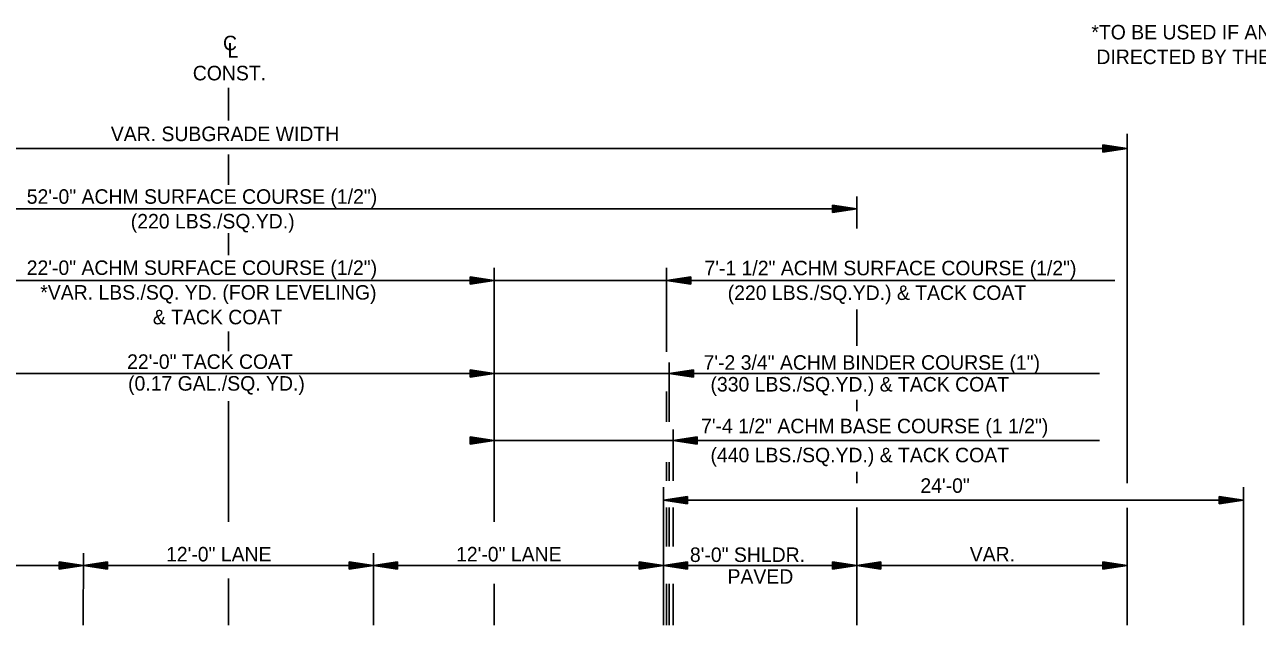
# Model space of a CAD drawing. Extents: x 1371763 to 1372860, y 385599 to 385872.
# Drawn here: x 1372551.5 to 1372602.5, y 385626.5 to 385651.3 of the extents above; entities that cross this region are included whole.
import ezdxf

# ---------------------------------------------------------------- set-up
doc = ezdxf.new("R2010")
doc.units = 0
doc.layers.add('R_Draft', color=7, linetype='Continuous')

msp = doc.modelspace()

# ---------------------------------------------------------------- linework, layer by layer
at = {"layer": 'R_Draft'}
for p, q in [((1372559.923, 385647.342), (1372559.923, 385648.692)), ((1372597.103, 385632.358), (1372597.103, 385646.792)), ((1372518.262, 385646.192), (1372597.103, 385646.192)), ((1372559.923, 385644.692), (1372559.923, 385645.942)), ((1372596.103, 385646.342), (1372597.103, 385646.192)), ((1372596.103, 385646.342), (1372596.103, 385646.042)), ((1372596.103, 385646.317), (1372596.936, 385646.192)), ((1372596.103, 385646.291), (1372596.764, 385646.192)), ((1372596.103, 385646.266), (1372596.597, 385646.192)), ((1372596.103, 385646.24), (1372596.428, 385646.192)), ((1372596.103, 385646.215), (1372596.261, 385646.192)), ((1372596.103, 385646.042), (1372597.103, 385646.192)), ((1372596.103, 385646.143), (1372596.428, 385646.192)), ((1372596.103, 385646.092), (1372596.764, 385646.192)), ((1372596.103, 385646.067), (1372596.936, 385646.192)), ((1372596.103, 385646.117), (1372596.597, 385646.192)), ((1372596.103, 385646.168), (1372596.261, 385646.192)), ((1372585.92, 385642.882), (1372585.92, 385644.202)), ((1372533.92, 385643.692), (1372585.92, 385643.692)), ((1372584.92, 385643.842), (1372585.92, 385643.692)), ((1372584.92, 385643.842), (1372584.92, 385643.542)), ((1372584.92, 385643.817), (1372585.753, 385643.692)), ((1372584.92, 385643.791), (1372585.581, 385643.692)), ((1372584.92, 385643.766), (1372585.415, 385643.692)), ((1372584.92, 385643.74), (1372585.245, 385643.692)), ((1372584.92, 385643.715), (1372585.078, 385643.692)), ((1372584.92, 385643.542), (1372585.92, 385643.692)), ((1372584.92, 385643.643), (1372585.245, 385643.692)), ((1372584.92, 385643.592), (1372585.581, 385643.692)), ((1372584.92, 385643.567), (1372585.753, 385643.692)), ((1372584.92, 385643.617), (1372585.415, 385643.692)), ((1372584.92, 385643.668), (1372585.078, 385643.692)), ((1372559.923, 385641.783), (1372559.923, 385642.692)), ((1372569.923, 385640.886), (1372570.923, 385640.736)), ((1372569.923, 385640.586), (1372569.923, 385640.886)), ((1372569.923, 385640.861), (1372570.756, 385640.736)), ((1372569.923, 385640.836), (1372570.584, 385640.736)), ((1372570.921, 385630.749), (1372570.923, 385641.258)), ((1372578.054, 385641.258), (1372578.054, 385637.779)), ((1372579.054, 385640.886), (1372578.054, 385640.736)), ((1372579.054, 385640.861), (1372578.221, 385640.736)), ((1372579.054, 385640.836), (1372578.393, 385640.736)), ((1372579.054, 385640.586), (1372579.054, 385640.886)), ((1372548.923, 385640.736), (1372570.923, 385640.736)), ((1372569.923, 385640.811), (1372570.417, 385640.736)), ((1372569.923, 385640.785), (1372570.248, 385640.736)), ((1372569.923, 385640.76), (1372570.081, 385640.736)), ((1372569.923, 385640.586), (1372570.923, 385640.736)), ((1372569.923, 385640.688), (1372570.248, 385640.736)), ((1372569.923, 385640.637), (1372570.584, 385640.736)), ((1372569.923, 385640.611), (1372570.756, 385640.736)), ((1372569.923, 385640.662), (1372570.417, 385640.736)), ((1372569.923, 385640.713), (1372570.081, 385640.736)), ((1372596.599, 385640.736), (1372570.923, 385640.736)), ((1372579.054, 385640.586), (1372578.054, 385640.736)), ((1372579.054, 385640.611), (1372578.221, 385640.736)), ((1372579.054, 385640.637), (1372578.393, 385640.736)), ((1372579.054, 385640.811), (1372578.56, 385640.736)), ((1372579.054, 385640.662), (1372578.56, 385640.736)), ((1372579.054, 385640.785), (1372578.729, 385640.736)), ((1372579.054, 385640.688), (1372578.729, 385640.736)), ((1372579.054, 385640.76), (1372578.896, 385640.736)), ((1372579.054, 385640.713), (1372578.896, 385640.736)), ((1372585.92, 385638.028), (1372585.92, 385639.528)), ((1372559.919, 385637.811), (1372559.919, 385638.622)), ((1372578.164, 385637.342), (1372578.164, 385634.89)), ((1372548.923, 385636.892), (1372570.923, 385636.892)), ((1372569.923, 385637.042), (1372570.923, 385636.892)), ((1372569.923, 385636.742), (1372569.923, 385637.042)), ((1372569.923, 385637.017), (1372570.756, 385636.892)), ((1372569.923, 385636.991), (1372570.584, 385636.892)), ((1372569.923, 385636.966), (1372570.417, 385636.892)), ((1372569.923, 385636.941), (1372570.248, 385636.892)), ((1372569.923, 385636.915), (1372570.081, 385636.892)), ((1372569.923, 385636.742), (1372570.923, 385636.892)), ((1372569.923, 385636.843), (1372570.248, 385636.892)), ((1372569.923, 385636.792), (1372570.584, 385636.892)), ((1372569.923, 385636.767), (1372570.756, 385636.892)), ((1372569.923, 385636.817), (1372570.417, 385636.892)), ((1372569.923, 385636.868), (1372570.081, 385636.892)), ((1372595.964, 385636.892), (1372570.923, 385636.892)), ((1372579.164, 385637.042), (1372578.164, 385636.892)), ((1372579.164, 385636.742), (1372578.164, 385636.892)), ((1372579.164, 385637.017), (1372578.331, 385636.892)), ((1372579.164, 385636.767), (1372578.331, 385636.892)), ((1372579.164, 385636.992), (1372578.503, 385636.892)), ((1372579.164, 385636.793), (1372578.503, 385636.892)), ((1372579.164, 385636.967), (1372578.669, 385636.892)), ((1372579.164, 385636.818), (1372578.669, 385636.892)), ((1372579.164, 385636.941), (1372578.839, 385636.892)), ((1372579.164, 385636.844), (1372578.839, 385636.892)), ((1372579.164, 385636.916), (1372579.006, 385636.892)), ((1372579.164, 385636.869), (1372579.006, 385636.892)), ((1372579.164, 385636.742), (1372579.164, 385637.042)), ((1372559.921, 385630.751), (1372559.919, 385635.747)), ((1372578.054, 385636.142), (1372578.054, 385634.89)), ((1372585.92, 385635.331), (1372585.92, 385635.796)), ((1372569.922, 385634.267), (1372570.922, 385634.117)), ((1372569.922, 385633.967), (1372569.922, 385634.267)), ((1372569.922, 385634.242), (1372570.755, 385634.117)), ((1372569.922, 385634.216), (1372570.583, 385634.117)), ((1372569.922, 385634.191), (1372570.416, 385634.117)), ((1372578.317, 385634.567), (1372578.317, 385632.451)), ((1372579.317, 385634.267), (1372578.317, 385634.117)), ((1372579.317, 385634.242), (1372578.484, 385634.117)), ((1372579.317, 385634.216), (1372578.656, 385634.117)), ((1372579.317, 385634.191), (1372578.823, 385634.117)), ((1372579.317, 385633.967), (1372579.317, 385634.267)), ((1372569.922, 385634.166), (1372570.247, 385634.117)), ((1372569.922, 385634.14), (1372570.08, 385634.117)), ((1372569.922, 385633.967), (1372570.922, 385634.117)), ((1372569.922, 385634.068), (1372570.247, 385634.117)), ((1372569.922, 385634.017), (1372570.583, 385634.117)), ((1372569.922, 385633.992), (1372570.755, 385634.117)), ((1372569.922, 385634.042), (1372570.416, 385634.117)), ((1372569.922, 385634.093), (1372570.08, 385634.117)), ((1372595.964, 385634.117), (1372570.923, 385634.117)), ((1372579.317, 385633.967), (1372578.317, 385634.117)), ((1372579.317, 385633.992), (1372578.484, 385634.117)), ((1372579.317, 385634.017), (1372578.656, 385634.117)), ((1372579.317, 385634.042), (1372578.823, 385634.117)), ((1372579.317, 385634.166), (1372578.992, 385634.117)), ((1372579.317, 385634.068), (1372578.992, 385634.117)), ((1372579.317, 385634.14), (1372579.159, 385634.117)), ((1372579.317, 385634.093), (1372579.159, 385634.117)), ((1372578.054, 385633.216), (1372578.054, 385632.451)), ((1372578.164, 385633.216), (1372578.164, 385632.451)), ((1372585.92, 385632.358), (1372585.92, 385632.823)), ((1372577.919, 385626.481), (1372577.92, 385632.194)), ((1372601.918, 385626.481), (1372601.918, 385632.194)), ((1372578.92, 385631.804), (1372577.92, 385631.654)), ((1372577.92, 385631.654), (1372601.918, 385631.654)), ((1372578.92, 385631.504), (1372577.92, 385631.654)), ((1372578.92, 385631.779), (1372578.087, 385631.654)), ((1372578.92, 385631.529), (1372578.087, 385631.654)), ((1372578.92, 385631.753), (1372578.259, 385631.654)), ((1372578.92, 385631.554), (1372578.259, 385631.654)), ((1372578.92, 385631.728), (1372578.426, 385631.654)), ((1372578.92, 385631.579), (1372578.426, 385631.654)), ((1372578.92, 385631.702), (1372578.595, 385631.654)), ((1372578.92, 385631.605), (1372578.595, 385631.654)), ((1372578.92, 385631.677), (1372578.762, 385631.654)), ((1372578.92, 385631.63), (1372578.762, 385631.654)), ((1372578.92, 385631.804), (1372578.92, 385631.504)), ((1372600.918, 385631.804), (1372601.918, 385631.654)), ((1372600.918, 385631.804), (1372600.918, 385631.504)), ((1372600.918, 385631.779), (1372601.751, 385631.654)), ((1372600.918, 385631.753), (1372601.579, 385631.654)), ((1372600.918, 385631.728), (1372601.413, 385631.654)), ((1372600.918, 385631.702), (1372601.243, 385631.654)), ((1372600.918, 385631.677), (1372601.076, 385631.654)), ((1372600.918, 385631.504), (1372601.918, 385631.654)), ((1372600.918, 385631.605), (1372601.243, 385631.654)), ((1372600.918, 385631.554), (1372601.579, 385631.654)), ((1372600.918, 385631.529), (1372601.751, 385631.654)), ((1372600.918, 385631.579), (1372601.413, 385631.654)), ((1372600.918, 385631.63), (1372601.076, 385631.654)), ((1372578.054, 385631.343), (1372578.054, 385629.734)), ((1372578.164, 385631.343), (1372578.164, 385629.734)), ((1372578.317, 385631.343), (1372578.317, 385629.734)), ((1372585.919, 385626.48), (1372585.92, 385631.342)), ((1372597.102, 385626.478), (1372597.103, 385631.34)), ((1372552.92, 385629.097), (1372553.92, 385628.947)), ((1372552.92, 385628.797), (1372552.92, 385629.097)), ((1372553.919, 385626.482), (1372553.92, 385629.454)), ((1372554.92, 385629.097), (1372553.92, 385628.947)), ((1372554.92, 385628.797), (1372554.92, 385629.097)), ((1372564.92, 385629.097), (1372565.92, 385628.947)), ((1372564.92, 385628.797), (1372564.92, 385629.097)), ((1372565.919, 385626.481), (1372565.92, 385629.454)), ((1372566.92, 385629.097), (1372565.92, 385628.947)), ((1372566.92, 385628.797), (1372566.92, 385629.097)), ((1372576.92, 385629.097), (1372577.92, 385628.947)), ((1372576.92, 385628.797), (1372576.92, 385629.097)), ((1372578.92, 385629.097), (1372577.92, 385628.947)), ((1372578.92, 385628.797), (1372578.92, 385629.097)), ((1372584.92, 385629.097), (1372585.92, 385628.947)), ((1372584.92, 385628.797), (1372584.92, 385629.097)), ((1372586.92, 385629.097), (1372585.92, 385628.947)), ((1372586.92, 385628.797), (1372586.92, 385629.097)), ((1372596.101, 385629.096), (1372597.101, 385628.946)), ((1372596.101, 385628.796), (1372596.101, 385629.096)), ((1372541.92, 385628.947), (1372553.92, 385628.947)), ((1372552.92, 385629.072), (1372553.753, 385628.947)), ((1372552.92, 385629.047), (1372553.581, 385628.947)), ((1372552.92, 385629.022), (1372553.414, 385628.947)), ((1372552.92, 385628.996), (1372553.245, 385628.947)), ((1372552.92, 385628.971), (1372553.078, 385628.947)), ((1372552.92, 385628.797), (1372553.92, 385628.947)), ((1372552.92, 385628.899), (1372553.245, 385628.947)), ((1372552.92, 385628.848), (1372553.581, 385628.947)), ((1372552.92, 385628.822), (1372553.753, 385628.947)), ((1372552.92, 385628.873), (1372553.414, 385628.947)), ((1372552.92, 385628.924), (1372553.078, 385628.947)), ((1372554.92, 385628.797), (1372553.92, 385628.947)), ((1372553.92, 385628.947), (1372565.92, 385628.947)), ((1372554.92, 385629.072), (1372554.087, 385628.947)), ((1372554.92, 385628.822), (1372554.087, 385628.947)), ((1372554.92, 385629.047), (1372554.259, 385628.947)), ((1372554.92, 385628.848), (1372554.259, 385628.947)), ((1372554.92, 385629.022), (1372554.425, 385628.947)), ((1372554.92, 385628.873), (1372554.425, 385628.947)), ((1372554.92, 385628.996), (1372554.595, 385628.947)), ((1372554.92, 385628.899), (1372554.595, 385628.947)), ((1372554.92, 385628.971), (1372554.762, 385628.947)), ((1372554.92, 385628.924), (1372554.762, 385628.947)), ((1372564.92, 385629.072), (1372565.753, 385628.947)), ((1372564.92, 385629.047), (1372565.581, 385628.947)), ((1372564.92, 385629.022), (1372565.414, 385628.947)), ((1372564.92, 385628.996), (1372565.245, 385628.947)), ((1372564.92, 385628.971), (1372565.078, 385628.947)), ((1372564.92, 385628.797), (1372565.92, 385628.947)), ((1372564.92, 385628.899), (1372565.245, 385628.947)), ((1372564.92, 385628.848), (1372565.581, 385628.947)), ((1372564.92, 385628.822), (1372565.753, 385628.947)), ((1372564.92, 385628.873), (1372565.414, 385628.947)), ((1372564.92, 385628.924), (1372565.078, 385628.947)), ((1372565.92, 385628.947), (1372577.92, 385628.947)), ((1372566.92, 385628.797), (1372565.92, 385628.947)), ((1372566.92, 385629.072), (1372566.087, 385628.947)), ((1372566.92, 385628.822), (1372566.087, 385628.947)), ((1372566.92, 385629.047), (1372566.259, 385628.947)), ((1372566.92, 385628.848), (1372566.259, 385628.947)), ((1372566.92, 385629.022), (1372566.425, 385628.947)), ((1372566.92, 385628.873), (1372566.425, 385628.947)), ((1372566.92, 385628.996), (1372566.595, 385628.947)), ((1372566.92, 385628.899), (1372566.595, 385628.947)), ((1372566.92, 385628.971), (1372566.762, 385628.947)), ((1372566.92, 385628.924), (1372566.762, 385628.947)), ((1372576.92, 385629.072), (1372577.753, 385628.947)), ((1372576.92, 385629.047), (1372577.581, 385628.947)), ((1372576.92, 385629.022), (1372577.414, 385628.947)), ((1372576.92, 385628.996), (1372577.245, 385628.947)), ((1372576.92, 385628.971), (1372577.078, 385628.947)), ((1372576.92, 385628.797), (1372577.92, 385628.947)), ((1372576.92, 385628.899), (1372577.245, 385628.947)), ((1372576.92, 385628.848), (1372577.581, 385628.947)), ((1372576.92, 385628.822), (1372577.753, 385628.947)), ((1372576.92, 385628.873), (1372577.414, 385628.947)), ((1372576.92, 385628.924), (1372577.078, 385628.947)), ((1372578.92, 385628.797), (1372577.92, 385628.947)), ((1372577.92, 385628.947), (1372585.92, 385628.947)), ((1372578.92, 385629.072), (1372578.087, 385628.947)), ((1372578.92, 385628.822), (1372578.087, 385628.947)), ((1372578.92, 385629.047), (1372578.259, 385628.947)), ((1372578.92, 385628.848), (1372578.259, 385628.947)), ((1372578.92, 385629.022), (1372578.425, 385628.947)), ((1372578.92, 385628.873), (1372578.425, 385628.947)), ((1372578.92, 385628.996), (1372578.595, 385628.947)), ((1372578.92, 385628.899), (1372578.595, 385628.947)), ((1372578.92, 385628.971), (1372578.762, 385628.947)), ((1372578.92, 385628.924), (1372578.762, 385628.947)), ((1372584.92, 385629.072), (1372585.753, 385628.947)), ((1372584.92, 385629.047), (1372585.581, 385628.947)), ((1372584.92, 385629.022), (1372585.414, 385628.947)), ((1372584.92, 385628.996), (1372585.245, 385628.947)), ((1372584.92, 385628.971), (1372585.078, 385628.947)), ((1372584.92, 385628.797), (1372585.92, 385628.947)), ((1372584.92, 385628.899), (1372585.245, 385628.947)), ((1372584.92, 385628.848), (1372585.581, 385628.947)), ((1372584.92, 385628.822), (1372585.753, 385628.947)), ((1372584.92, 385628.873), (1372585.414, 385628.947)), ((1372584.92, 385628.924), (1372585.078, 385628.947)), ((1372586.92, 385628.797), (1372585.92, 385628.947)), ((1372585.92, 385628.947), (1372597.103, 385628.946)), ((1372586.92, 385629.072), (1372586.087, 385628.947)), ((1372586.92, 385628.822), (1372586.087, 385628.947)), ((1372586.92, 385629.047), (1372586.259, 385628.947)), ((1372586.92, 385628.848), (1372586.259, 385628.947)), ((1372586.92, 385629.022), (1372586.425, 385628.947)), ((1372586.92, 385628.873), (1372586.425, 385628.947)), ((1372586.92, 385628.996), (1372586.595, 385628.947)), ((1372586.92, 385628.899), (1372586.595, 385628.947)), ((1372586.92, 385628.971), (1372586.762, 385628.947)), ((1372586.92, 385628.924), (1372586.762, 385628.947)), ((1372596.101, 385629.071), (1372596.934, 385628.946)), ((1372596.101, 385629.045), (1372596.762, 385628.946)), ((1372596.101, 385629.02), (1372596.595, 385628.946)), ((1372596.101, 385628.995), (1372596.426, 385628.946)), ((1372596.101, 385628.969), (1372596.259, 385628.946)), ((1372596.101, 385628.796), (1372597.101, 385628.946)), ((1372596.101, 385628.897), (1372596.426, 385628.946)), ((1372596.101, 385628.846), (1372596.762, 385628.946)), ((1372596.101, 385628.821), (1372596.934, 385628.946)), ((1372596.101, 385628.871), (1372596.595, 385628.946)), ((1372596.101, 385628.922), (1372596.259, 385628.946)), ((1372559.921, 385626.481), (1372559.921, 385628.417)), ((1372570.921, 385628.197), (1372570.921, 385626.481)), ((1372578.054, 385628.197), (1372578.054, 385626.481)), ((1372578.164, 385628.197), (1372578.164, 385626.481)), ((1372578.317, 385628.197), (1372578.317, 385626.481))]:
    msp.add_line(p, q, dxfattribs=at)

# ---------------------------------------------------------------- texts
for s, rotation, p in [('*TO BE USED IF AND WHERE ', 360, (1372595.626, 385650.696)), ('C', 360, (1372559.698, 385650.248)), ('L', 360, (1372559.884, 385649.948)), ('DIRECTED BY THE ENGINEER', 360, (1372595.836, 385649.676)), ('CONST.', 360, (1372558.449, 385649.004)), ('VAR. SUBGRADE WIDTH', 360, (1372555.057, 385646.492)), ('52\'-0" ACHM SURFACE COURSE (1/2")', 360, (1372551.579, 385643.902)), ('(220 LBS./SQ.YD.)', 360, (1372555.883, 385642.882)), ('22\'-0" ACHM SURFACE COURSE (1/2")', 360, (1372551.576, 385640.96)), ('7\'-1 1/2" ACHM SURFACE COURSE (1/2")', 0, (1372579.619, 385640.946)), ('*VAR. LBS./SQ. YD. (FOR LEVELING)', 360, (1372552.138, 385639.94)), ('(220 LBS./SQ.YD.) & TACK COAT', 0, (1372580.58, 385639.926)), ('& TACK COAT', 360, (1372556.794, 385638.92)), ('22\'-0" TACK COAT', 360, (1372555.731, 385637.078)), ('7\'-2 3/4" ACHM BINDER COURSE (1")', 0, (1372579.582, 385637.042)), ('(0.17 GAL./SQ. YD.)', 360, (1372555.771, 385636.178)), ('(330 LBS./SQ.YD.) & TACK COAT', 0, (1372579.868, 385636.142)), ('7\'-4 1/2" ACHM BASE COURSE (1 1/2")', 360, (1372579.478, 385634.417)), ('(440 LBS./SQ.YD.) & TACK COAT', 360, (1372579.868, 385633.217)), ('12\'-0" LANE', 360, (1372557.342, 385629.119)), ('12\'-0" LANE', 360, (1372569.342, 385629.119)), ('8\'-0" SHLDR.', 360, (1372579.017, 385629.096)), ('VAR.', 360, (1372590.595, 385629.117)), ('PAVED', 360, (1372580.573, 385628.196))]:
    msp.add_text(s, height=0.6, rotation=rotation, dxfattribs=at).set_placement(p)
msp.add_text('24\'-0"', height=0.6, dxfattribs=at).set_placement((1372588.552, 385631.954))

doc.saveas('drawing.dxf')
